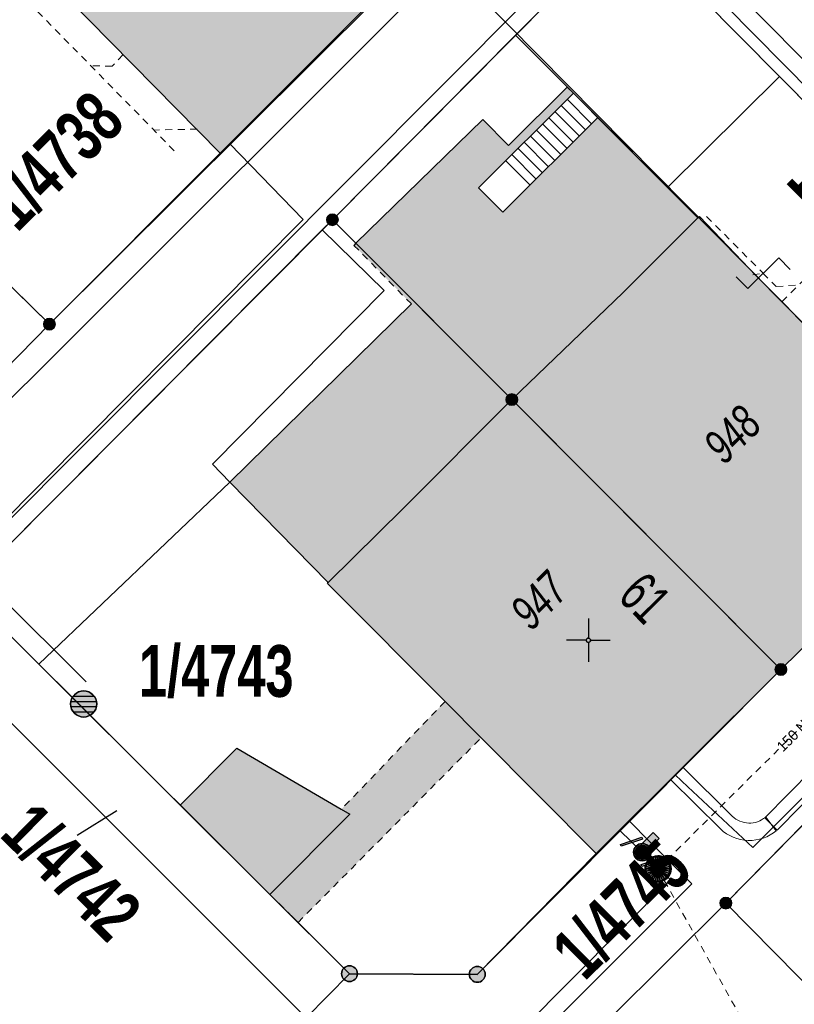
# Model space of a CAD drawing. Header units: metres. Extents: x 2695560 to 2696939, y 1260491 to 1262050.
# Tile 369 of 656: x 2695885 to 2695907, y 1261039 to 1261068. Entities that reach past the tile are written whole.
import ezdxf

# ---------------------------------------------------------------- set-up
doc = ezdxf.new("R2010")
doc.units = ezdxf.units.M
doc.linetypes.add('AUSGEZOGEN', pattern=[0])
doc.linetypes.add('VERDECKT2_S2', pattern=[0.36, 0.2, -0.16])
for name, color, linetype in [('XR$1$AV_Flächen (EO)', 7, 'AUSGEZOGEN'), ('XR$1$AV_Gebäudeflächen (BB)', 7, 'AUSGEZOGEN'), ('XR$1$AV_Gebäudeflächen (EO)', 7, 'AUSGEZOGEN'), ('XR$1$AV_Gebäudeflächen ut.', 7, 'AUSGEZOGEN'), ('XR$1$AV_Grenzpunkte', 7, 'AUSGEZOGEN'), ('XR$1$AV_Grundstück-Nr.', 7, 'AUSGEZOGEN'), ('XR$1$AV_Haus-Nr.', 7, 'AUSGEZOGEN'), ('XR$1$AV_Hinweislinien', 7, 'AUSGEZOGEN'), ('XR$1$AV_Koordinatennetzpunkte', 7, 'AUSGEZOGEN'), ('XR$1$AV_Linien (BB)', 7, 'AUSGEZOGEN'), ('XR$1$AV_Linien (EO)', 7, 'AUSGEZOGEN'), ('XR$1$AV_Versicherung-Nr.', 7, 'AUSGEZOGEN'), ('XR$1$AW_LK_Schachtdeckel', 24, 'AUSGEZOGEN'), ('XR$1$AW_LK_Zwischenpunkt', 24, 'AUSGEZOGEN'), ('XR$1$FM_LK_SW_TRASSEKNOTEN', 94, 'AUSGEZOGEN'), ('XR$1$GA_LK_Rohrleitungsteil', 32, 'AUSGEZOGEN'), ('XR$1$GA_LK_Siphon', 32, 'AUSGEZOGEN'), ('XR$1$Liegenschaftsgrenzen', 7, 'AUSGEZOGEN'), ('XR$1$PFAV', 255, 'AUSGEZOGEN'), ('XR$1$PFAW', 255, 'AUSGEZOGEN'), ('XR$1$PFGA', 255, 'AUSGEZOGEN'), ('XR$1$PFWA', 255, 'AUSGEZOGEN'), ('XR$1$PFWFM', 255, 'AUSGEZOGEN'), ('XR$1$RP_Abstandslinie', 7, 'AUSGEZOGEN'), ('XR$1$WA_LK_Rohrleitungsteil', 171, 'AUSGEZOGEN')]:
    doc.layers.add(name, color=color, linetype=linetype)
for name, color, linetype, lineweight in [('XR$2$ABW-Linie-R-ungenau', 4, 'VERDECKT2_S2', 18), ('XR$2$ABW-Punkt', 6, 'AUSGEZOGEN', 18), ('XR$2$ELE-LinieFlaeche-genau', 1, 'AUSGEZOGEN', 18), ('XR$2$GAS-Linie-genau', 12, 'AUSGEZOGEN', 18), ('XR$2$GAS-Punkt', 12, 'AUSGEZOGEN', 18), ('XR$2$KOM-Linie-U-genau', 91, 'AUSGEZOGEN', 18), ('XR$2$WAS-Linie-genau', 5, 'AUSGEZOGEN', 18), ('XR$2$WEI-Text', 59, 'AUSGEZOGEN', 18)]:
    doc.layers.add(name, color=color, linetype=linetype, lineweight=lineweight)
doc.styles.add('ARIAL', font='arial.ttf')
doc.styles.add('TXT', font='txt')

# ---------------------------------------------------------------- blocks, each defined once
blk = doc.blocks.new('BAV15')
at = {"layer": 'XR$1$PFAV', "transparency": 33554687}
blk.add_hatch(color=7, dxfattribs=at).paths.add_polyline_path([(0.5, 0), (0.49, 0.101), (0.459, 0.197), (0.41, 0.286), (0.344, 0.362), (0.264, 0.424), (0.174, 0.469), (0.076, 0.494), (-0.025, 0.499), (-0.125, 0.484), (-0.22, 0.449), (-0.306, 0.395), (-0.379, 0.326), (-0.437, 0.243), (-0.477, 0.15), (-0.497, 0.051), (-0.497, -0.051), (-0.477, -0.15), (-0.437, -0.243), (-0.379, -0.326), (-0.306, -0.395), (-0.22, -0.449), (-0.125, -0.484), (-0.025, -0.499), (0.076, -0.494), (0.174, -0.469), (0.264, -0.424), (0.344, -0.362), (0.41, -0.286), (0.459, -0.197), (0.49, -0.101)])
at = {"color": 7, "transparency": 33554687}
for start, end in [(90, 270), (270, 90)]:
    blk.add_arc((0, 0), 0.5, start, end, dxfattribs=at)
at = {"layer": 'XR$1$PFAV', "transparency": 33554687}
blk.add_circle((0, 0), 0.5, dxfattribs=at)
blk = doc.blocks.new('BAV2041')
at = {"color": 7, "transparency": 33554687}
for p, q in [((0, 0.5), (0, 0.05)), ((-0.05, 0), (-0.5, 0)), ((0.05, 0), (0.5, 0)), ((0, -0.05), (0, -0.5))]:
    blk.add_line(p, q, dxfattribs=at)
blk.add_circle((0, 0), 0.05, dxfattribs=at)
for start, end in [(90, 270), (270, 90)]:
    blk.add_arc((0, 0), 0.05, start, end, dxfattribs=at)
blk = doc.blocks.new('BAW2093')
at = {"transparency": 33554687}
blk.add_lwpolyline([(-0.375, -0.5), (0, -0.5), (0, 0.5), (0.375, 0.5)], dxfattribs=at)
blk = doc.blocks.new('BAW2082')
at = {"layer": 'XR$1$PFAW', "transparency": 33554687}
blk.add_hatch(color=7, dxfattribs=at).paths.add_polyline_path([(0.509, -0.003), (0.499, 0.098), (0.469, 0.194), (0.42, 0.283), (0.354, 0.359), (0.274, 0.421), (0.183, 0.466), (0.085, 0.491), (-0.016, 0.496), (-0.116, 0.481), (-0.211, 0.446), (-0.297, 0.392), (-0.37, 0.323), (-0.428, 0.24), (-0.468, 0.147), (-0.488, 0.047), (-0.488, -0.054), (-0.468, -0.153), (-0.428, -0.246), (-0.37, -0.329), (-0.297, -0.398), (-0.211, -0.452), (-0.116, -0.487), (-0.016, -0.502), (0.085, -0.497), (0.183, -0.472), (0.274, -0.427), (0.354, -0.366), (0.42, -0.289), (0.469, -0.2), (0.499, -0.104)])
at = {"transparency": 33554687}
for start, end in [(91.1948, 268.8052), (268.8052, 91.1948)]:
    blk.add_arc((0.01, 0), 0.5, start, end, dxfattribs=at)
at = {"layer": 'XR$1$PFAW', "transparency": 33554687}
blk.add_circle((0.009, -0.003), 0.5, dxfattribs=at)
blk = doc.blocks.new('BWA996')
at = {"layer": 'XR$1$PFWA', "transparency": 33554687}
blk.add_hatch(color=7, dxfattribs=at).paths.add_polyline_path([(-0.25, -0.5), (0.25, -0.5), (0.25, 0.5), (-0.25, 0.5)])
at = {"transparency": 33554687}
for p, q in [((-0.25, 0.5), (-0.25, -0.5)), ((0.25, 0.5), (0.25, -0.5))]:
    blk.add_line(p, q, dxfattribs=at)
at = {"layer": 'XR$1$PFWA', "transparency": 33554687}
blk.add_lwpolyline([(-0.25, -0.5), (0.25, -0.5), (0.25, 0.5), (-0.25, 0.5), (-0.25, -0.5)], close=True, dxfattribs=at)
blk = doc.blocks.new('BGA2013')
at = {"transparency": 33554687}
blk.add_hatch(color=36, dxfattribs=at).paths.add_polyline_path([(-0.291, -0.409), (0.352, 0.357), (0.291, 0.409), (-0.352, -0.357)])
at = {"color": 32, "transparency": 33554687}
blk.add_lwpolyline([(-0.291, -0.409), (-0.352, -0.357), (0.291, 0.409), (0.352, 0.357), (-0.291, -0.409)], close=True, dxfattribs=at)
blk = doc.blocks.new('BGA15')
at = {"layer": 'XR$1$PFGA', "transparency": 33554687}
blk.add_hatch(color=7, dxfattribs=at).paths.add_polyline_path([(0.5, 0), (0.49, 0.101), (0.459, 0.197), (0.41, 0.286), (0.344, 0.362), (0.264, 0.424), (0.174, 0.469), (0.076, 0.494), (-0.025, 0.499), (-0.125, 0.484), (-0.22, 0.449), (-0.306, 0.395), (-0.379, 0.326), (-0.437, 0.243), (-0.477, 0.15), (-0.497, 0.051), (-0.497, -0.051), (-0.477, -0.15), (-0.437, -0.243), (-0.379, -0.326), (-0.306, -0.395), (-0.22, -0.449), (-0.125, -0.484), (-0.025, -0.499), (0.076, -0.494), (0.174, -0.469), (0.264, -0.424), (0.344, -0.362), (0.41, -0.286), (0.459, -0.197), (0.49, -0.101)])
at = {"color": 32, "transparency": 33554687}
for start, end in [(91.1948, 268.8052), (268.8052, 91.1948)]:
    blk.add_arc((0, 0), 0.5, start, end, dxfattribs=at)
at = {"layer": 'XR$1$PFGA', "transparency": 33554687}
blk.add_circle((0, 0), 0.5, dxfattribs=at)
blk = doc.blocks.new('BWFM6')
at = {"layer": 'XR$1$PFWFM', "transparency": 33554687}
blk.add_hatch(color=7, dxfattribs=at).paths.add_polyline_path([(0.5, 0), (0.49, 0.101), (0.459, 0.197), (0.41, 0.286), (0.344, 0.362), (0.264, 0.424), (0.174, 0.469), (0.076, 0.494), (-0.025, 0.499), (-0.125, 0.484), (-0.22, 0.449), (-0.306, 0.395), (-0.379, 0.326), (-0.437, 0.243), (-0.477, 0.15), (-0.497, 0.051), (-0.497, -0.051), (-0.477, -0.15), (-0.437, -0.243), (-0.379, -0.326), (-0.306, -0.395), (-0.22, -0.449), (-0.125, -0.484), (-0.025, -0.499), (0.076, -0.494), (0.174, -0.469), (0.264, -0.424), (0.344, -0.362), (0.41, -0.286), (0.459, -0.197), (0.49, -0.101)])
at = {"color": 94, "transparency": 33554687}
for p, q in [((-0.484, 0.1), (0.486, 0.1)), ((-0.4, 0.3), (0.4, 0.3)), ((-0.487, -0.1), (0.487, -0.1)), ((-0.4, -0.3), (0.4, -0.3))]:
    blk.add_line(p, q, dxfattribs=at)
for start, end in [(90, 270), (270, 90)]:
    blk.add_arc((0, 0), 0.5, start, end, dxfattribs=at)
at = {"layer": 'XR$1$PFWFM', "transparency": 33554687}
blk.add_circle((0, 0, 0.993), 0.5, dxfattribs=at)
blk = doc.blocks.new('GAS-SIPHON')
at = {"layer": 'XR$2$GAS-Punkt', "linetype": 'AUSGEZOGEN', "lineweight": 25, "transparency": 33554687}
for p, q in [((0, 200, 2500), (0, 350, 2500)), ((0, -200, 2500), (0, -350, 2500))]:
    blk.add_line(p, q, dxfattribs=at)
for points in [[(-196, 39, 2500), (0, 0, 2500), (-200, 0, 2500)], [(-196, 39), (0, 0), (-200, 0)], [(-196, 39, 2500), (-196, 39), (-200, 0), (-200, 0, 2500)], [(-200, 0, 2500), (0, 0, 2500), (-196, -39, 2500)], [(-200, 0), (0, 0), (-196, -39)], [(-185, 77, 2500), (0, 0, 2500), (-196, 39, 2500)], [(-185, 77), (0, 0), (-196, 39)], [(-185, 77, 2500), (-185, 77), (-196, 39), (-196, 39, 2500)], [(-196, -39, 2500), (0, 0, 2500), (-185, -77, 2500)], [(-196, -39), (0, 0), (-185, -77)], [(-166, 111, 2500), (0, 0, 2500), (-185, 77, 2500)], [(-166, 111), (0, 0), (-185, 77)], [(-166, 111, 2500), (-166, 111), (-185, 77), (-185, 77, 2500)], [(-185, -77, 2500), (0, 0, 2500), (-166, -111, 2500)], [(-185, -77), (0, 0), (-166, -111)], [(-141, 141, 2500), (0, 0, 2500), (-166, 111, 2500)], [(-141, 141), (0, 0), (-166, 111)], [(-141, 141, 2500), (-141, 141), (-166, 111), (-166, 111, 2500)], [(-166, -111, 2500), (0, 0, 2500), (-141, -141, 2500)], [(-166, -111), (0, 0), (-141, -141)], [(-111, 166, 2500), (0, 0, 2500), (-141, 141, 2500)], [(-111, 166), (0, 0), (-141, 141)], [(-111, 166, 2500), (-111, 166), (-141, 141), (-141, 141, 2500)], [(-141, -141, 2500), (0, 0, 2500), (-111, -166, 2500)], [(-141, -141), (0, 0), (-111, -166)], [(-77, 185, 2500), (0, 0, 2500), (-111, 166, 2500)], [(-77, 185), (0, 0), (-111, 166)], [(-77, 185, 2500), (-77, 185), (-111, 166), (-111, 166, 2500)], [(-111, -166, 2500), (0, 0, 2500), (-77, -185, 2500)], [(-111, -166), (0, 0), (-77, -185)], [(-39, 196, 2500), (0, 0, 2500), (-77, 185, 2500)], [(-39, 196), (0, 0), (-77, 185)], [(-39, 196, 2500), (-39, 196), (-77, 185), (-77, 185, 2500)], [(-77, -185, 2500), (0, 0, 2500), (-39, -196, 2500)], [(-77, -185), (0, 0), (-39, -196)], [(0, 200, 2500), (0, 0, 2500), (-39, 196, 2500)], [(0, 200), (0, 0), (-39, 196)], [(0, 200, 2500), (0, 200), (-39, 196), (-39, 196, 2500)], [(-39, -196, 2500), (0, 0, 2500), (0, -200, 2500)], [(-39, -196), (0, 0), (0, -200)], [(39, 196, 2500), (0, 0, 2500), (0, 200, 2500)], [(39, 196), (0, 0), (0, 200)], [(39, 196, 2500), (39, 196), (0, 200), (0, 200, 2500)], [(77, 185, 2500), (0, 0, 2500), (39, 196, 2500)], [(77, 185), (0, 0), (39, 196)], [(111, 166, 2500), (0, 0, 2500), (77, 185, 2500)], [(111, 166), (0, 0), (77, 185)], [(141, 141, 2500), (0, 0, 2500), (111, 166, 2500)], [(141, 141), (0, 0), (111, 166)], [(166, 111, 2500), (0, 0, 2500), (141, 141, 2500)], [(166, 111), (0, 0), (141, 141)], [(185, 77, 2500), (0, 0, 2500), (166, 111, 2500)], [(185, 77), (0, 0), (166, 111)], [(196, 39, 2500), (0, 0, 2500), (185, 77, 2500)], [(196, 39), (0, 0), (185, 77)], [(200, 0, 2500), (0, 0, 2500), (196, 39, 2500)], [(200, 0), (0, 0), (196, 39)], [(0, -200, 2500), (0, 0, 2500), (39, -196, 2500)], [(39, -196, 2500), (0, 0, 2500), (77, -185, 2500)], [(77, -185, 2500), (0, 0, 2500), (111, -166, 2500)], [(111, -166, 2500), (0, 0, 2500), (141, -141, 2500)], [(141, -141, 2500), (0, 0, 2500), (166, -111, 2500)], [(166, -111, 2500), (0, 0, 2500), (185, -77, 2500)], [(185, -77, 2500), (0, 0, 2500), (196, -39, 2500)], [(196, -39, 2500), (0, 0, 2500), (200, 0, 2500)], [(0, -200), (0, 0), (39, -196)], [(39, -196), (0, 0), (77, -185)], [(77, -185), (0, 0), (111, -166)], [(111, -166), (0, 0), (141, -141)], [(141, -141), (0, 0), (166, -111)], [(166, -111), (0, 0), (185, -77)], [(185, -77), (0, 0), (196, -39)], [(196, -39), (0, 0), (200, 0)], [(77, 185, 2500), (77, 185), (39, 196), (39, 196, 2500)], [(111, 166, 2500), (111, 166), (77, 185), (77, 185, 2500)], [(141, 141, 2500), (141, 141), (111, 166), (111, 166, 2500)], [(166, 111, 2500), (166, 111), (141, 141), (141, 141, 2500)], [(185, 77, 2500), (185, 77), (166, 111), (166, 111, 2500)], [(196, 39, 2500), (196, 39), (185, 77), (185, 77, 2500)], [(200, 0, 2500), (200, 0), (196, 39), (196, 39, 2500)], [(-200, 0, 2500), (-200, 0), (-196, -39), (-196, -39, 2500)], [(-196, -39, 2500), (-196, -39), (-185, -77), (-185, -77, 2500)], [(-185, -77, 2500), (-185, -77), (-166, -111), (-166, -111, 2500)], [(-166, -111, 2500), (-166, -111), (-141, -141), (-141, -141, 2500)], [(-141, -141, 2500), (-141, -141), (-111, -166), (-111, -166, 2500)], [(-111, -166, 2500), (-111, -166), (-77, -185), (-77, -185, 2500)], [(-77, -185, 2500), (-77, -185), (-39, -196), (-39, -196, 2500)], [(-39, -196, 2500), (-39, -196), (0, -200), (0, -200, 2500)], [(0, -200, 2500), (0, -200), (39, -196), (39, -196, 2500)], [(39, -196, 2500), (39, -196), (77, -185), (77, -185, 2500)], [(77, -185, 2500), (77, -185), (111, -166), (111, -166, 2500)], [(111, -166, 2500), (111, -166), (141, -141), (141, -141, 2500)], [(141, -141, 2500), (141, -141), (166, -111), (166, -111, 2500)], [(166, -111, 2500), (166, -111), (185, -77), (185, -77, 2500)], [(185, -77, 2500), (185, -77), (196, -39), (196, -39, 2500)], [(196, -39, 2500), (196, -39), (200, 0), (200, 0, 2500)]]:
    blk.add_3dface(points, dxfattribs=at)
blk = doc.blocks.new('ABW-NORMSCHACHT_WEITERE')
at = {"layer": 'XR$2$ABW-Punkt', "linetype": 'AUSGEZOGEN', "lineweight": 25, "transparency": 33554687}
for points in [[(-196, 39, 2500), (0, 0, 2500), (-200, 0, 2500)], [(-196, 39), (0, 0), (-200, 0)], [(-196, 39, 2500), (-196, 39), (-200, 0), (-200, 0, 2500)], [(-200, 0, 2500), (0, 0, 2500), (-196, -39, 2500)], [(-200, 0), (0, 0), (-196, -39)], [(-185, 77, 2500), (0, 0, 2500), (-196, 39, 2500)], [(-185, 77), (0, 0), (-196, 39)], [(-185, 77, 2500), (-185, 77), (-196, 39), (-196, 39, 2500)], [(-196, -39, 2500), (0, 0, 2500), (-185, -77, 2500)], [(-196, -39), (0, 0), (-185, -77)], [(-166, 111, 2500), (0, 0, 2500), (-185, 77, 2500)], [(-166, 111), (0, 0), (-185, 77)], [(-166, 111, 2500), (-166, 111), (-185, 77), (-185, 77, 2500)], [(-185, -77, 2500), (0, 0, 2500), (-166, -111, 2500)], [(-185, -77), (0, 0), (-166, -111)], [(-141, 141, 2500), (0, 0, 2500), (-166, 111, 2500)], [(-141, 141), (0, 0), (-166, 111)], [(-141, 141, 2500), (-141, 141), (-166, 111), (-166, 111, 2500)], [(-166, -111, 2500), (0, 0, 2500), (-141, -141, 2500)], [(-166, -111), (0, 0), (-141, -141)], [(-111, 166, 2500), (0, 0, 2500), (-141, 141, 2500)], [(-111, 166), (0, 0), (-141, 141)], [(-111, 166, 2500), (-111, 166), (-141, 141), (-141, 141, 2500)], [(-141, -141, 2500), (0, 0, 2500), (-111, -166, 2500)], [(-141, -141), (0, 0), (-111, -166)], [(-77, 185, 2500), (0, 0, 2500), (-111, 166, 2500)], [(-77, 185), (0, 0), (-111, 166)], [(-77, 185, 2500), (-77, 185), (-111, 166), (-111, 166, 2500)], [(-111, -166, 2500), (0, 0, 2500), (-77, -185, 2500)], [(-111, -166), (0, 0), (-77, -185)], [(-39, 196, 2500), (0, 0, 2500), (-77, 185, 2500)], [(-39, 196), (0, 0), (-77, 185)], [(-39, 196, 2500), (-39, 196), (-77, 185), (-77, 185, 2500)], [(-77, -185, 2500), (0, 0, 2500), (-39, -196, 2500)], [(-77, -185), (0, 0), (-39, -196)], [(0, 200, 2500), (0, 0, 2500), (-39, 196, 2500)], [(0, 200), (0, 0), (-39, 196)], [(0, 200, 2500), (0, 200), (-39, 196), (-39, 196, 2500)], [(-39, -196, 2500), (0, 0, 2500), (0, -200, 2500)], [(-39, -196), (0, 0), (0, -200)], [(39, 196, 2500), (0, 0, 2500), (0, 200, 2500)], [(39, 196), (0, 0), (0, 200)], [(39, 196, 2500), (39, 196), (0, 200), (0, 200, 2500)], [(77, 185, 2500), (0, 0, 2500), (39, 196, 2500)], [(77, 185), (0, 0), (39, 196)], [(111, 166, 2500), (0, 0, 2500), (77, 185, 2500)], [(111, 166), (0, 0), (77, 185)], [(141, 141, 2500), (0, 0, 2500), (111, 166, 2500)], [(141, 141), (0, 0), (111, 166)], [(166, 111, 2500), (0, 0, 2500), (141, 141, 2500)], [(166, 111), (0, 0), (141, 141)], [(185, 77, 2500), (0, 0, 2500), (166, 111, 2500)], [(185, 77), (0, 0), (166, 111)], [(196, 39, 2500), (0, 0, 2500), (185, 77, 2500)], [(196, 39), (0, 0), (185, 77)], [(200, 0, 2500), (0, 0, 2500), (196, 39, 2500)], [(200, 0), (0, 0), (196, 39)], [(0, -200, 2500), (0, 0, 2500), (39, -196, 2500)], [(39, -196, 2500), (0, 0, 2500), (77, -185, 2500)], [(77, -185, 2500), (0, 0, 2500), (111, -166, 2500)], [(111, -166, 2500), (0, 0, 2500), (141, -141, 2500)], [(141, -141, 2500), (0, 0, 2500), (166, -111, 2500)], [(166, -111, 2500), (0, 0, 2500), (185, -77, 2500)], [(185, -77, 2500), (0, 0, 2500), (196, -39, 2500)], [(196, -39, 2500), (0, 0, 2500), (200, 0, 2500)], [(0, -200), (0, 0), (39, -196)], [(39, -196), (0, 0), (77, -185)], [(77, -185), (0, 0), (111, -166)], [(111, -166), (0, 0), (141, -141)], [(141, -141), (0, 0), (166, -111)], [(166, -111), (0, 0), (185, -77)], [(185, -77), (0, 0), (196, -39)], [(196, -39), (0, 0), (200, 0)], [(77, 185, 2500), (77, 185), (39, 196), (39, 196, 2500)], [(111, 166, 2500), (111, 166), (77, 185), (77, 185, 2500)], [(141, 141, 2500), (141, 141), (111, 166), (111, 166, 2500)], [(166, 111, 2500), (166, 111), (141, 141), (141, 141, 2500)], [(185, 77, 2500), (185, 77), (166, 111), (166, 111, 2500)], [(196, 39, 2500), (196, 39), (185, 77), (185, 77, 2500)], [(200, 0, 2500), (200, 0), (196, 39), (196, 39, 2500)], [(-200, 0, 2500), (-200, 0), (-196, -39), (-196, -39, 2500)], [(-196, -39, 2500), (-196, -39), (-185, -77), (-185, -77, 2500)], [(-185, -77, 2500), (-185, -77), (-166, -111), (-166, -111, 2500)], [(-166, -111, 2500), (-166, -111), (-141, -141), (-141, -141, 2500)], [(-141, -141, 2500), (-141, -141), (-111, -166), (-111, -166, 2500)], [(-111, -166, 2500), (-111, -166), (-77, -185), (-77, -185, 2500)], [(-77, -185, 2500), (-77, -185), (-39, -196), (-39, -196, 2500)], [(-39, -196, 2500), (-39, -196), (0, -200), (0, -200, 2500)], [(0, -200, 2500), (0, -200), (39, -196), (39, -196, 2500)], [(39, -196, 2500), (39, -196), (77, -185), (77, -185, 2500)], [(77, -185, 2500), (77, -185), (111, -166), (111, -166, 2500)], [(111, -166, 2500), (111, -166), (141, -141), (141, -141, 2500)], [(141, -141, 2500), (141, -141), (166, -111), (166, -111, 2500)], [(166, -111, 2500), (166, -111), (185, -77), (185, -77, 2500)], [(185, -77, 2500), (185, -77), (196, -39), (196, -39, 2500)], [(196, -39, 2500), (196, -39), (200, 0), (200, 0, 2500)]]:
    blk.add_3dface(points, dxfattribs=at)
blk = doc.blocks.new('ABW-DECKEL')
at = {"layer": 'XR$2$ABW-Punkt', "linetype": 'AUSGEZOGEN', "lineweight": 25, "transparency": 33554687}
for points in [[(-194, 291, 2500), (0, 0, 2500), (-247, 247, 2500)], [(-194, 291), (0, 0), (-247, 247)], [(-194, 291, 2500), (-194, 291), (-247, 247), (-247, 247, 2500)], [(-134, 323, 2500), (0, 0, 2500), (-194, 291, 2500)], [(-134, 323), (0, 0), (-194, 291)], [(-134, 323, 2500), (-134, 323), (-194, 291), (-194, 291, 2500)], [(-68, 343, 2500), (0, 0, 2500), (-134, 323, 2500)], [(-68, 343), (0, 0), (-134, 323)], [(-68, 343, 2500), (-68, 343), (-134, 323), (-134, 323, 2500)], [(0, 350, 2500), (0, 0, 2500), (-68, 343, 2500)], [(0, 350), (0, 0), (-68, 343)], [(0, 350, 2500), (0, 350), (-68, 343), (-68, 343, 2500)], [(68, 343, 2500), (0, 0, 2500), (0, 350, 2500)], [(68, 343), (0, 0), (0, 350)], [(68, 343, 2500), (68, 343), (0, 350), (0, 350, 2500)], [(134, 323, 2500), (0, 0, 2500), (68, 343, 2500)], [(134, 323), (0, 0), (68, 343)], [(194, 291, 2500), (0, 0, 2500), (134, 323, 2500)], [(194, 291), (0, 0), (134, 323)], [(247, 247, 2500), (0, 0, 2500), (194, 291, 2500)], [(247, 247), (0, 0), (194, 291)], [(134, 323, 2500), (134, 323), (68, 343), (68, 343, 2500)], [(194, 291, 2500), (194, 291), (134, 323), (134, 323, 2500)], [(247, 247, 2500), (247, 247), (194, 291), (194, 291, 2500)], [(-343, 68, 2500), (0, 0, 2500), (-350, 0, 2500)], [(-343, 68), (0, 0), (-350, 0)], [(-343, 68, 2500), (-343, 68), (-350, 0), (-350, 0, 2500)], [(-350, 0, 2500), (0, 0, 2500), (-343, -68, 2500)], [(-350, 0), (0, 0), (-343, -68)], [(-323, 134, 2500), (0, 0, 2500), (-343, 68, 2500)], [(-323, 134), (0, 0), (-343, 68)], [(-323, 134, 2500), (-323, 134), (-343, 68), (-343, 68, 2500)], [(-343, -68, 2500), (0, 0, 2500), (-323, -134, 2500)], [(-343, -68), (0, 0), (-323, -134)], [(-291, 194, 2500), (0, 0, 2500), (-323, 134, 2500)], [(-291, 194), (0, 0), (-323, 134)], [(-291, 194, 2500), (-291, 194), (-323, 134), (-323, 134, 2500)], [(-323, -134, 2500), (0, 0, 2500), (-291, -194, 2500)], [(-323, -134), (0, 0), (-291, -194)], [(-247, 247, 2500), (0, 0, 2500), (-291, 194, 2500)], [(-247, 247), (0, 0), (-291, 194)], [(-247, 247, 2500), (-247, 247), (-291, 194), (-291, 194, 2500)], [(-291, -194, 2500), (0, 0, 2500), (-247, -247, 2500)], [(-291, -194), (0, 0), (-247, -247)], [(-247, -247, 2500), (0, 0, 2500), (-194, -291, 2500)], [(-247, -247), (0, 0), (-194, -291)], [(-194, -291, 2500), (0, 0, 2500), (-134, -323, 2500)], [(-194, -291), (0, 0), (-134, -323)], [(-134, -323, 2500), (0, 0, 2500), (-68, -343, 2500)], [(-134, -323), (0, 0), (-68, -343)], [(-68, -343, 2500), (0, 0, 2500), (0, -350, 2500)], [(-68, -343), (0, 0), (0, -350)], [(291, 194, 2500), (0, 0, 2500), (247, 247, 2500)], [(291, 194), (0, 0), (247, 247)], [(323, 134, 2500), (0, 0, 2500), (291, 194, 2500)], [(323, 134), (0, 0), (291, 194)], [(343, 68, 2500), (0, 0, 2500), (323, 134, 2500)], [(343, 68), (0, 0), (323, 134)], [(350, 0, 2500), (0, 0, 2500), (343, 68, 2500)], [(350, 0), (0, 0), (343, 68)], [(0, -350, 2500), (0, 0, 2500), (68, -343, 2500)], [(68, -343, 2500), (0, 0, 2500), (134, -323, 2500)], [(134, -323, 2500), (0, 0, 2500), (194, -291, 2500)], [(194, -291, 2500), (0, 0, 2500), (247, -247, 2500)], [(247, -247, 2500), (0, 0, 2500), (291, -194, 2500)], [(291, -194, 2500), (0, 0, 2500), (323, -134, 2500)], [(323, -134, 2500), (0, 0, 2500), (343, -68, 2500)], [(343, -68, 2500), (0, 0, 2500), (350, 0, 2500)], [(0, -350), (0, 0), (68, -343)], [(68, -343), (0, 0), (134, -323)], [(134, -323), (0, 0), (194, -291)], [(194, -291), (0, 0), (247, -247)], [(247, -247), (0, 0), (291, -194)], [(291, -194), (0, 0), (323, -134)], [(323, -134), (0, 0), (343, -68)], [(343, -68), (0, 0), (350, 0)], [(291, 194, 2500), (291, 194), (247, 247), (247, 247, 2500)], [(323, 134, 2500), (323, 134), (291, 194), (291, 194, 2500)], [(343, 68, 2500), (343, 68), (323, 134), (323, 134, 2500)], [(350, 0, 2500), (350, 0), (343, 68), (343, 68, 2500)], [(-350, 0, 2500), (-350, 0), (-343, -68), (-343, -68, 2500)], [(-343, -68, 2500), (-343, -68), (-323, -134), (-323, -134, 2500)], [(-323, -134, 2500), (-323, -134), (-291, -194), (-291, -194, 2500)], [(-291, -194, 2500), (-291, -194), (-247, -247), (-247, -247, 2500)], [(-247, -247, 2500), (-247, -247), (-194, -291), (-194, -291, 2500)], [(194, -291, 2500), (194, -291), (247, -247), (247, -247, 2500)], [(247, -247, 2500), (247, -247), (291, -194), (291, -194, 2500)], [(291, -194, 2500), (291, -194), (323, -134), (323, -134, 2500)], [(323, -134, 2500), (323, -134), (343, -68), (343, -68, 2500)], [(343, -68, 2500), (343, -68), (350, 0), (350, 0, 2500)], [(-194, -291, 2500), (-194, -291), (-134, -323), (-134, -323, 2500)], [(-134, -323, 2500), (-134, -323), (-68, -343), (-68, -343, 2500)], [(-68, -343, 2500), (-68, -343), (0, -350), (0, -350, 2500)], [(0, -350, 2500), (0, -350), (68, -343), (68, -343, 2500)], [(68, -343, 2500), (68, -343), (134, -323), (134, -323, 2500)], [(134, -323, 2500), (134, -323), (194, -291), (194, -291, 2500)]]:
    blk.add_3dface(points, dxfattribs=at)

msp = doc.modelspace()

# ---------------------------------------------------------------- hatches: boundary and pattern name
at = {"layer": 'XR$1$AV_Gebäudeflächen (BB)', "true_color": 0xd2d2d2, "transparency": 33554687}
for points in [[(2695891.55, 1261074.66), (2695885.58, 1261068.695), (2695890.399, 1261063.803), (2695896.353, 1261069.777), (2695893.274, 1261072.907)], [(2695906.5, 1261048.97), (2695911.795, 1261054.194), (2695905.791, 1261060.28), (2695904.161, 1261061.983), (2695904.118, 1261061.941), (2695901.974, 1261059.802), (2695898.772, 1261056.722), (2695900.477, 1261055.011)], [(2695901.199, 1261043.684), (2695906.5, 1261048.97), (2695900.477, 1261055.011), (2695898.772, 1261056.722), (2695895.658, 1261053.607), (2695893.497, 1261051.464), (2695893.476, 1261051.443), (2695895.169, 1261049.747), (2695895.31, 1261049.605), (2695896.855, 1261048.051), (2695897.892, 1261047.009)], [(2695891.825, 1261042.506), (2695894.116, 1261044.812), (2695893.875, 1261044.953), (2695890.877, 1261046.712), (2695889.247, 1261045.075)]]:
    msp.add_hatch(color=254, dxfattribs=at).paths.add_polyline_path(points)
at = {"layer": 'XR$1$AV_Gebäudeflächen (EO)', "true_color": 0xebebeb, "transparency": 33554687}
msp.add_hatch(color=7, dxfattribs=at).paths.add_polyline_path([(2695892.633, 1261041.702), (2695897.892, 1261047.009), (2695896.855, 1261048.051), (2695893.875, 1261044.953), (2695894.116, 1261044.812), (2695891.825, 1261042.506)])
at = {"layer": 'XR$1$AV_Gebäudeflächen ut.', "true_color": 0xf5f5f5, "transparency": 33554687}
for points in [[(2695898.772, 1261056.722), (2695901.974, 1261059.802), (2695904.118, 1261061.941), (2695903.247, 1261062.814), (2695901.242, 1261064.825), (2695898.516, 1261062.107), (2695897.817, 1261062.808), (2695900.543, 1261065.526), (2695900.366, 1261065.703), (2695898.681, 1261064.023), (2695897.94, 1261064.766), (2695894.295, 1261061.213)], [(2695893.497, 1261051.464), (2695895.658, 1261053.607), (2695898.772, 1261056.722), (2695894.295, 1261061.213), (2695894.235, 1261061.154), (2695895.887, 1261059.471), (2695890.672, 1261054.35)]]:
    msp.add_hatch(color=7, dxfattribs=at).paths.add_polyline_path(points)

# ---------------------------------------------------------------- linework, layer by layer
at = {"layer": 'XR$1$AV_Flächen (EO)', "color": 7, "linetype": 'AUSGEZOGEN', "transparency": 33554687}
for p, q in [((2695901.974, 1261059.802), (2695904.118, 1261061.941)), ((2695898.772, 1261056.722), (2695901.974, 1261059.802)), ((2695895.658, 1261053.607), (2695898.772, 1261056.722)), ((2695893.497, 1261051.464), (2695895.658, 1261053.607)), ((2695897.892, 1261047.009), (2695896.855, 1261048.051))]:
    msp.add_line(p, q, dxfattribs=at)
at = {"layer": 'XR$1$AV_Flächen (EO)', "color": 7, "linetype": 'VERDECKT2_S2', "transparency": 33554687}
for p, q in [((2695894.235, 1261061.154), (2695895.887, 1261059.471)), ((2695896.855, 1261048.051), (2695893.875, 1261044.953)), ((2695892.633, 1261041.702), (2695897.892, 1261047.009)), ((2695891.825, 1261042.506), (2695892.633, 1261041.702))]:
    msp.add_line(p, q, dxfattribs=at)
at = {"layer": 'XR$1$AV_Flächen (EO)', "color": 7, "linetype": 'AUSGEZOGEN', "transparency": 33554687}
for points in [[(2695900.543, 1261065.526), (2695900.366, 1261065.703), (2695898.681, 1261064.023), (2695897.94, 1261064.766), (2695894.295, 1261061.213), (2695898.772, 1261056.722)], [(2695901.242, 1261064.825), (2695898.516, 1261062.107), (2695897.817, 1261062.808), (2695900.543, 1261065.526)], [(2695904.118, 1261061.941), (2695903.247, 1261062.814), (2695901.242, 1261064.825)], [(2695898.772, 1261056.722), (2695894.295, 1261061.213), (2695894.235, 1261061.154)], [(2695895.887, 1261059.471), (2695890.672, 1261054.35), (2695893.497, 1261051.464)], [(2695893.875, 1261044.953), (2695894.116, 1261044.812), (2695891.825, 1261042.506)]]:
    msp.add_lwpolyline(points, dxfattribs=at)
at = {"layer": 'XR$1$AV_Hinweislinien', "color": 7, "linetype": 'AUSGEZOGEN', "transparency": 33554687}
msp.add_line((2695886.291, 1261044.213), (2695887.426, 1261044.914), dxfattribs=at)
at = {"layer": 'XR$1$AV_Linien (BB)', "color": 7, "linetype": 'AUSGEZOGEN', "transparency": 33554687}
for p, q in [((2695898.88, 1261067.194), (2695902.09, 1261070.43)), ((2695902.09, 1261070.43), (2695906.458, 1261066.004)), ((2695896.353, 1261069.777), (2695890.399, 1261063.803)), ((2695890.399, 1261063.803), (2695885.58, 1261068.695)), ((2695914.175, 1261058.185), (2695906.458, 1261066.004)), ((2695885.49, 1261058.89), (2695890.399, 1261063.803)), ((2695883.04, 1261051.26), (2695893.328, 1261061.597)), ((2695898.772, 1261056.722), (2695901.974, 1261059.802)), ((2695895.658, 1261053.607), (2695898.772, 1261056.722)), ((2695911.795, 1261054.194), (2695906.5, 1261048.97)), ((2695885.183, 1261049.125), (2695883.04, 1261051.26)), ((2695892.87, 1261038.96), (2695881.81, 1261050.01)), ((2695889.247, 1261045.075), (2695885.183, 1261049.125)), ((2695906.5, 1261048.97), (2695901.199, 1261043.684)), ((2695891.825, 1261042.506), (2695889.247, 1261045.075)), ((2695891.825, 1261042.506), (2695894.11, 1261040.23))]:
    msp.add_line(p, q, dxfattribs=at)
for points in [[(2695885.49, 1261058.89), (2695880.64, 1261063.65), (2695876.1, 1261068.1), (2695871.52, 1261072.52), (2695866.61, 1261077.33)], [(2695893.328, 1261061.597), (2695893.62, 1261061.89), (2695898.88, 1261067.194)], [(2695906.458, 1261066.004), (2695903.247, 1261062.814), (2695898.88, 1261067.194)], [(2695901.974, 1261059.802), (2695904.118, 1261061.941), (2695904.161, 1261061.983), (2695905.791, 1261060.28), (2695911.795, 1261054.194)], [(2695893.328, 1261061.597), (2695895.105, 1261059.86), (2695890.171, 1261054.871), (2695890.672, 1261054.35), (2695885.183, 1261049.125)], [(2695906.5, 1261048.97), (2695900.477, 1261055.011), (2695898.772, 1261056.722)], [(2695899.553, 1261036.928), (2695899.89, 1261037.26), (2695904.92, 1261042.26), (2695909.42, 1261046.83), (2695916.389, 1261053.739)], [(2695901.199, 1261043.684), (2695897.892, 1261047.009), (2695896.855, 1261048.051), (2695895.31, 1261049.605), (2695895.169, 1261049.747), (2695893.476, 1261051.443), (2695893.497, 1261051.464), (2695895.658, 1261053.607)], [(2695889.247, 1261045.075), (2695890.877, 1261046.712), (2695893.875, 1261044.953), (2695894.116, 1261044.812), (2695891.825, 1261042.506)], [(2695894.11, 1261040.23), (2695897.78, 1261040.21), (2695901.199, 1261043.684)]]:
    msp.add_lwpolyline(points, dxfattribs=at)
at = {"layer": 'XR$1$AV_Linien (EO)', "color": 7, "linetype": 'AUSGEZOGEN', "transparency": 33554687}
for p, q in [((2695901.065, 1261064.649), (2695900.366, 1261065.35)), ((2695900.711, 1261064.296), (2695900.012, 1261064.997)), ((2695900.888, 1261064.472), (2695900.189, 1261065.173)), ((2695900.534, 1261064.119), (2695899.835, 1261064.82)), ((2695900.18, 1261063.766), (2695899.481, 1261064.467)), ((2695900.357, 1261063.943), (2695899.658, 1261064.644)), ((2695900.003, 1261063.59), (2695899.304, 1261064.291)), ((2695899.649, 1261063.237), (2695898.95, 1261063.938)), ((2695899.826, 1261063.413), (2695899.127, 1261064.114)), ((2695898.596, 1261063.585), (2695899.295, 1261062.884)), ((2695899.472, 1261063.06), (2695898.773, 1261063.761))]:
    msp.add_line(p, q, dxfattribs=at)
msp.add_lwpolyline([(2695901.242, 1261064.825), (2695900.543, 1261065.526), (2695897.817, 1261062.808), (2695898.516, 1261062.107), (2695901.242, 1261064.825)], close=True, dxfattribs=at)
at = {"layer": 'XR$1$Liegenschaftsgrenzen', "color": 7, "linetype": 'AUSGEZOGEN', "transparency": 33554687}
for p, q in [((2695885.49, 1261058.89), (2695899.59, 1261072.94)), ((2695902.09, 1261070.43), (2695893.62, 1261061.89)), ((2695914.99, 1261057.36), (2695902.09, 1261070.43)), ((2695880.64, 1261063.65), (2695885.49, 1261058.89)), ((2695893.62, 1261061.89), (2695883.04, 1261051.26)), ((2695884.19, 1261057.56), (2695885.49, 1261058.89)), ((2695906.5, 1261048.97), (2695914.99, 1261057.36)), ((2695894.11, 1261040.23), (2695883.04, 1261051.26)), ((2695881.81, 1261050.01), (2695892.87, 1261038.96)), ((2695909.42, 1261046.83), (2695904.92, 1261042.26)), ((2695892.87, 1261038.96), (2695894.11, 1261040.23))]:
    msp.add_line(p, q, dxfattribs=at)
for points in [[(2695893.62, 1261061.89), (2695898.772, 1261056.722), (2695906.5, 1261048.97)], [(2695906.5, 1261048.97), (2695897.78, 1261040.21), (2695894.11, 1261040.23)], [(2695904.92, 1261042.26), (2695899.89, 1261037.26), (2695898.51, 1261035.9)], [(2695904.92, 1261042.26), (2695911.86, 1261035.22), (2695917.88, 1261029.19)]]:
    msp.add_lwpolyline(points, dxfattribs=at)
at = {"layer": 'XR$1$RP_Abstandslinie', "color": 7, "linetype": 'AUSGEZOGEN', "transparency": 33554687}
msp.add_lwpolyline([(2695815.92, 1261083.45), (2695852.53, 1261047.34), (2695889.71, 1261010.67), (2695915.9, 1260984.83), (2695942.7, 1260958.39), (2695972.35, 1260992.97), (2695942.13, 1261023.53), (2695912.25, 1261053.75), (2695881.66, 1261084.69), (2695850.32, 1261116.38)], dxfattribs=at)
at = {"layer": 'XR$2$ABW-Linie-R-ungenau', "linetype": 'VERDECKT2_S2', "transparency": 33554687}
for p, q in [((2695889.075, 1261063.874), (2695881.187, 1261071.908)), ((2695889.736, 1261064.492), (2695888.493, 1261064.468)), ((2695906.533, 1261059.537), (2695911.603, 1261064.586)), ((2695904.368, 1261061.981), (2695905.991, 1261060.352)), ((2695902.972, 1261043.242), (2695913.552, 1261053.746)), ((2695908.524, 1261033.31), (2695902.964, 1261043.242))]:
    msp.add_line(p, q, dxfattribs=at)
for points in [[(2695887.605, 1261066.633), (2695887.297, 1261066.302), (2695886.682, 1261066.314)], [(2695905.692, 1261060.308), (2695905.987, 1261060.35), (2695906.363, 1261059.968), (2695907.021, 1261060.021)]]:
    msp.add_lwpolyline(points, dxfattribs=at)
at = {"layer": 'XR$2$ELE-LinieFlaeche-genau', "linetype": 'AUSGEZOGEN', "transparency": 33554687}
for points in [[(2695933.188, 1261039.514), (2695923.1, 1261049.642), (2695904.921, 1261068.033), (2695896.359, 1261076.656), (2695889.901, 1261083.26), (2695890.259, 1261083.61), (2695896.715, 1261077.006), (2695905.277, 1261068.385), (2695923.454, 1261049.994), (2695933.542, 1261039.866), (2695933.188, 1261039.514)], [(2695906.038, 1261044.708), (2695913.519, 1261052.288), (2695913.875, 1261051.936), (2695906.394, 1261044.356), (2695906.038, 1261044.708)], [(2695906.367, 1261044.333), (2695906.289, 1261044.273), (2695906.196, 1261044.215), (2695906.097, 1261044.164), (2695905.994, 1261044.123), (2695905.888, 1261044.092), (2695905.781, 1261044.071), (2695905.671, 1261044.058), (2695905.56, 1261044.057), (2695905.45, 1261044.066), (2695905.341, 1261044.083), (2695905.234, 1261044.112), (2695905.13, 1261044.15), (2695905.03, 1261044.197), (2695904.935, 1261044.252), (2695904.845, 1261044.318), (2695904.764, 1261044.388), (2695903.334, 1261045.813), (2695903.688, 1261046.167), (2695905.104, 1261044.754), (2695905.155, 1261044.71), (2695905.209, 1261044.672), (2695905.264, 1261044.639), (2695905.322, 1261044.612), (2695905.384, 1261044.59), (2695905.447, 1261044.573), (2695905.51, 1261044.562), (2695905.576, 1261044.557), (2695905.639, 1261044.558), (2695905.703, 1261044.565), (2695905.768, 1261044.578), (2695905.832, 1261044.597), (2695905.891, 1261044.62), (2695905.948, 1261044.649), (2695906.003, 1261044.685), (2695906.065, 1261044.731), (2695906.367, 1261044.333)]]:
    msp.add_lwpolyline(points, close=True, dxfattribs=at)
at = {"layer": 'XR$2$GAS-Linie-genau', "linetype": 'AUSGEZOGEN', "transparency": 33554687}
for p, q in [((2695901.867, 1261044.351), (2695902.207, 1261044.019)), ((2695902.207, 1261044.019), (2695902.516, 1261043.718)), ((2695902.516, 1261043.718), (2695902.8, 1261043.441)), ((2695902.8, 1261043.441), (2695902.936, 1261043.307))]:
    msp.add_line(p, q, dxfattribs=at)
msp.add_lwpolyline([(2695902.936, 1261043.307), (2695903.332, 1261042.922), (2695889.152, 1261028.648)], dxfattribs=at)
at = {"layer": 'XR$2$KOM-Linie-U-genau', "linetype": 'AUSGEZOGEN', "transparency": 33554687}
for p, q in [((2695901.199, 1261070.196), (2695883.108, 1261052.037)), ((2695892.784, 1261061.901), (2695890.67, 1261064.075)), ((2695892.784, 1261061.901), (2695877.561, 1261046.559)), ((2695883.108, 1261052.037), (2695886.549, 1261048.617)), ((2695903.828, 1261045.601), (2695903.463, 1261045.943))]:
    msp.add_line(p, q, dxfattribs=at)
for points in [[(2695883.108, 1261052.037), (2695881.683, 1261054.068), (2695900.416, 1261072.774)], [(2695913.466, 1261051.643), (2695905.694, 1261043.859), (2695903.828, 1261045.601)]]:
    msp.add_lwpolyline(points, dxfattribs=at)
at = {"layer": 'XR$2$WAS-Linie-genau', "linetype": 'AUSGEZOGEN', "transparency": 33554687}
msp.add_line((2695902.74, 1261044.022), (2695902.143, 1261044.626), dxfattribs=at)
msp.add_lwpolyline([(2695889.118, 1261027.976), (2695903.942, 1261042.807), (2695902.74, 1261044.022)], dxfattribs=at)

# ---------------------------------------------------------------- block references
at = {"layer": 'XR$1$AV_Grenzpunkte', "color": 7, "linetype": 'AUSGEZOGEN', "lineweight": -3, "transparency": 33554687}
for p, xscale, yscale in [((2695893.62, 1261061.89), 0.3249999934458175, 0.3249999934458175), ((2695885.49, 1261058.89), 0.3249999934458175, 0.3249999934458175), ((2695898.772, 1261056.722), 0.3249999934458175, 0.3249999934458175), ((2695906.5, 1261048.97), 0.3249999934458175, 0.3249999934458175), ((2695904.92, 1261042.26), 0.3249999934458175, 0.3249999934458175), ((2695894.11, 1261040.23), 0.4549999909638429, 0.4549999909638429), ((2695897.78, 1261040.21), 0.4549999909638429, 0.4549999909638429)]:
    msp.add_blockref('BAV15', p, dxfattribs=dict(at, xscale=xscale, yscale=yscale))
at = {"layer": 'XR$1$AV_Koordinatennetzpunkte', "color": 7, "linetype": 'AUSGEZOGEN', "lineweight": -3, "transparency": 33554687, "xscale": 1.25, "yscale": 1.25}
msp.add_blockref('BAV2041', (2695900.97, 1261049.81), dxfattribs=at)
at = {"layer": 'XR$1$AW_LK_Schachtdeckel', "color": 24, "linetype": 'AUSGEZOGEN', "lineweight": -3, "transparency": 33554687, "xscale": 0.7499999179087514, "yscale": 0.7499999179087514}
msp.add_blockref('BAW2082', (2695902.966, 1261043.243), dxfattribs=at)
at = {"layer": 'XR$1$AW_LK_Zwischenpunkt', "color": 24, "linetype": 'AUSGEZOGEN', "lineweight": -3, "transparency": 33554687, "xscale": 1.250000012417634, "yscale": 1.250000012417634, "rotation": 134.664021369}
msp.add_blockref('BAW2093', (2695905.993, 1261060.352), dxfattribs=at)
at = {"layer": 'XR$1$FM_LK_SW_TRASSEKNOTEN', "color": 94, "linetype": 'AUSGEZOGEN', "lineweight": -3, "transparency": 33554687, "xscale": 0.7499999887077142, "yscale": 0.7499999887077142}
msp.add_blockref('BWFM6', (2695886.475, 1261047.979), dxfattribs=at)
at = {"layer": 'XR$1$GA_LK_Rohrleitungsteil', "color": 32, "linetype": 'AUSGEZOGEN', "lineweight": -3, "transparency": 33554687, "xscale": 0.6499999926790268, "yscale": 0.649999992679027, "rotation": 328.5}
for p in [(2695902.209, 1261044.02), (2695902.802, 1261043.442), (2695902.938, 1261043.308)]:
    msp.add_blockref('BGA2013', p, dxfattribs=at)
at = {"layer": 'XR$1$GA_LK_Siphon', "color": 32, "linetype": 'AUSGEZOGEN', "lineweight": -3, "transparency": 33554687, "xscale": 0.4999999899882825, "yscale": 0.4999999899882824, "rotation": 315.7146}
msp.add_blockref('BGA15', (2695902.518, 1261043.719), dxfattribs=at)
at = {"layer": 'XR$1$WA_LK_Rohrleitungsteil', "color": 171, "linetype": 'AUSGEZOGEN', "lineweight": -3, "transparency": 33554687, "xscale": 0.5, "yscale": 0.5, "rotation": 134.671142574}
msp.add_blockref('BWA996', (2695902.742, 1261044.023), dxfattribs=at)
at = {"layer": 'XR$2$ABW-Punkt', "color": 6, "linetype": 'AUSGEZOGEN', "lineweight": 18, "transparency": 33554687, "xscale": 0.001, "yscale": 0.001, "zscale": 0.001, "rotation": 360}
for name in ['ABW-DECKEL', 'ABW-NORMSCHACHT_WEITERE']:
    msp.add_blockref(name, (2695902.964, 1261043.242), dxfattribs=at)
at = {"layer": 'XR$2$GAS-Punkt', "color": 12, "linetype": 'AUSGEZOGEN', "lineweight": 18, "transparency": 33554687, "xscale": 0.001, "yscale": 0.001, "zscale": 0.001, "rotation": 225.8}
msp.add_blockref('GAS-SIPHON', (2695902.516, 1261043.718), dxfattribs=at)

# ---------------------------------------------------------------- texts
at = {"layer": 'XR$1$AV_Grundstück-Nr.', "color": 7, "transparency": 33554687, "char_height": 1.48491, "width": 4.98214, "attachment_point": 5, "style": 'ARIAL'}
for s, insert, rotation in [('\\A1;{\\fArial|i0|b1;\\H1.484908;\\W0.700000;\\C7;1/4738}\\P', (2695885.634, 1261063.578), 44.7588), ('\\A1;{\\fArial|i0|b1;\\H1.484908;\\W0.700000;\\C7;1/4744}\\P', (2695908.678, 1261061.911), 314.7993), ('\\A1;{\\fArial|i0|b1;\\H1.484908;\\W0.700000;\\C7;1/4742}\\P', (2695886.115, 1261043.14), 315.4095), ('\\A1;{\\fArial|i0|b1;\\H1.484908;\\W0.700000;\\C7;1/4745}\\P', (2695901.931, 1261042.068), 44.7777)]:
    msp.add_mtext(s, dxfattribs=dict(at, insert=insert, rotation=rotation))
at = {"layer": 'XR$1$AV_Grundstück-Nr.', "color": 7, "transparency": 33554687, "insert": (2695890.283, 1261048.906), "char_height": 1.48491, "width": 4.98214, "attachment_point": 5, "style": 'ARIAL'}
msp.add_mtext('\\A1;{\\fArial|i0|b1;\\H1.484908;\\W0.700000;\\C7;1/4743}\\P', dxfattribs=at)
at = {"layer": 'XR$1$AV_Haus-Nr.', "color": 7, "transparency": 33554687, "insert": (2695903.011, 1261051.44), "char_height": 1.1621, "width": 1.59081, "attachment_point": 2, "rotation": 314.8578, "style": 'ARIAL'}
msp.add_mtext('\\W0.64;61', dxfattribs=at)
at = {"layer": 'XR$1$AV_Versicherung-Nr.', "color": 7, "transparency": 33554687, "char_height": 0.96842, "width": 1.93301, "attachment_point": 5, "style": 'ARIAL'}
for s, insert, rotation in [('\\A1;{\\fArial|i1|b0;\\H0.968418;\\W0.700000;\\C7;948}\\P', (2695905.104, 1261055.72), 44.6121), ('\\A1;{\\fArial|i1|b0;\\H0.968418;\\W0.700000;\\C7;947}\\P', (2695899.554, 1261050.95), 44.9199)]:
    msp.add_mtext(s, dxfattribs=dict(at, insert=insert, rotation=rotation))
at = {"layer": 'XR$2$WEI-Text', "transparency": 33554687, "insert": (2695906.931, 1261047.16), "char_height": 0.3, "width": 1.76905, "attachment_point": 5, "rotation": 44.9, "style": 'TXT'}
msp.add_mtext('\\W1.00;150\\~NB', dxfattribs=at)

doc.saveas('drawing.dxf')
